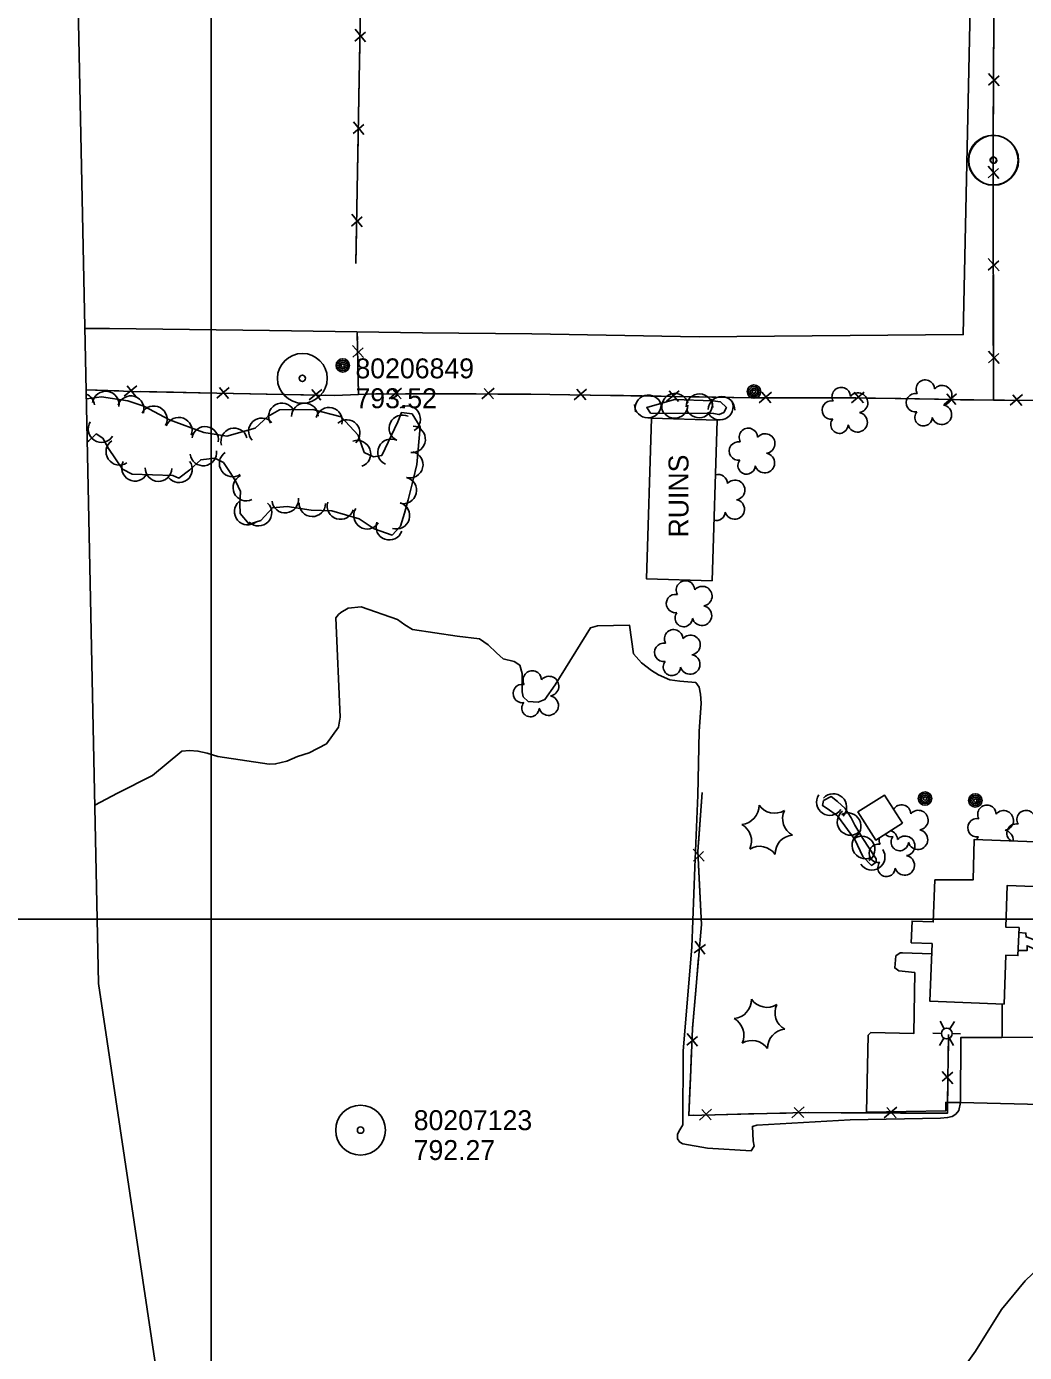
# Model space of a CAD drawing. Extents: x 591954 to 597000, y 198576 to 213500.
# Drawn here: x 593444.4 to 593745, y 209869.5 to 210268.9 of the extents above; entities that cross this region are included whole.
import ezdxf

# ---------------------------------------------------------------- set-up
doc = ezdxf.new("R2010")
doc.units = 0
for name, color, linetype in [('Level 10', 7, 'Continuous'), ('Level 12', 7, 'Continuous'), ('Level 14', 7, 'Continuous'), ('Level 15', 7, 'Continuous'), ('Level 17', 7, 'Continuous'), ('Level 18', 7, 'Continuous'), ('Level 4', 7, 'Continuous'), ('Level 6', 7, 'Continuous')]:
    doc.layers.add(name, color=color, linetype=linetype)

msp = doc.modelspace()

# ---------------------------------------------------------------- linework, layer by layer
at = {"layer": 'Level 10'}
for p, q in [((593500, 210000), (593500, 211500)), ((593500, 209500), (593500, 210500)), ((593000, 210000), (595000, 210000)), ((593000, 210000), (595000, 210000)), ((593000, 210000), (595000, 210000)), ((593500, 208500), (593500, 210000))]:
    msp.add_line(p, q, dxfattribs=at)
at = {"layer": 'Level 12'}
for points in [[(593632.68, 210150.93), (593631.14, 210102.56), (593650.91, 210101.93), (593652.45, 210150.3), (593632.68, 210150.93)], [(593708.22, 210028.9), (593702.83, 210037.39), (593694.82, 210032.31), (593700.2, 210023.82), (593708.22, 210028.9)], [(593717.98, 210011.88), (593717.5, 209999.21), (593711.14, 209999.45), (593710.9, 209992.93), (593717.16, 209992.69), (593716.5, 209975.3), (593738.86, 209974.46), (593739.42, 209989.21), (593743.03, 209989.08), (593743.35, 209997.49), (593739.33, 209997.64), (593739.81, 210010.21), (593747.8, 210009.9), (593748.3, 210023.33), (593729.87, 210024.02), (593729.56, 210011.9), (593717.98, 210011.88)]]:
    msp.add_lwpolyline(points, dxfattribs=at)
at = {"layer": 'Level 14'}
for p, q in [((593720.81, 209967.01), (593719.61, 209969.31)), ((593722.51, 209967), (593723.87, 209969.23)), ((593719.97, 209965.64), (593717.37, 209965.72)), ((593720.73, 209964.15), (593719.36, 209961.96)), ((593722.36, 209964.11), (593723.61, 209961.93)), ((593723.24, 209965.55), (593725.76, 209965.49))]:
    msp.add_line(p, q, dxfattribs=at)
for centre, radius in [((593539.66, 210166.78), 2.02), ((593539.65, 210166.79), 1.52), ((593539.66, 210166.75), 1.01), ((593539.66, 210166.76), 0.502), ((593663.52, 210158.91), 2.02), ((593663.51, 210158.92), 1.52), ((593663.52, 210158.88), 1.01), ((593663.52, 210158.89), 0.502), ((593715.03, 210036.35), 2.02), ((593715.03, 210036.36), 1.52), ((593730.18, 210035.78), 2.02), ((593715.03, 210036.32), 1.01), ((593715.04, 210036.33), 0.502), ((593730.18, 210035.79), 1.52), ((593730.18, 210035.75), 1.01), ((593730.19, 210035.76), 0.502), ((593721.6, 209965.58), 1.64)]:
    msp.add_circle(centre, radius, dxfattribs=at)
at = {"layer": 'Level 15'}
for p, q in [((593543.31, 210264.48), (593546.53, 210267.21)), ((593546.54, 210264.25), (593543.37, 210268.02)), ((593734.14, 210251.18), (593737.32, 210253.96)), ((593737.37, 210250.99), (593734.16, 210254.72)), ((593542.79, 210236.62), (593546.01, 210239.36)), ((593546.02, 210236.39), (593542.85, 210240.17)), ((593737.28, 210223.14), (593734.04, 210226.85)), ((593734.04, 210223.31), (593737.21, 210226.11)), ((593542.27, 210208.77), (593545.49, 210211.5)), ((593545.51, 210208.54), (593542.34, 210212.31)), ((593737.32, 210195.28), (593734.08, 210198.99)), ((593734.08, 210195.45), (593737.25, 210198.25)), ((593545.91, 210169.17), (593542.6, 210172.82)), ((593542.67, 210169.27), (593545.78, 210172.13)), ((593737.36, 210167.42), (593734.12, 210171.13)), ((593734.12, 210167.59), (593737.29, 210170.39)), ((593477.64, 210160.65), (593473.83, 210157.53)), ((593477.37, 210157.42), (593474.68, 210160.67)), ((593505.48, 210160.11), (593501.7, 210156.94)), ((593505.24, 210156.87), (593502.51, 210160.1)), ((593533.33, 210159.56), (593529.55, 210156.39)), ((593533.1, 210156.32), (593530.36, 210159.55)), ((593557.38, 210159.94), (593553.66, 210156.71)), ((593557.2, 210156.7), (593554.41, 210159.88)), ((593585.23, 210159.93), (593581.52, 210156.69)), ((593585.06, 210156.69), (593582.27, 210159.86)), ((593613.12, 210159.63), (593609.35, 210156.45)), ((593612.9, 210156.4), (593610.16, 210159.61)), ((593640.98, 210159.16), (593637.21, 210155.99)), ((593640.75, 210155.93), (593638.01, 210159.15)), ((593668.81, 210158.79), (593665.09, 210155.55)), ((593668.63, 210155.55), (593665.84, 210158.73)), ((593696.69, 210158.74), (593692.93, 210155.55)), ((593696.47, 210155.5), (593693.72, 210158.71)), ((593724.55, 210158.24), (593720.78, 210155.07)), ((593724.33, 210155), (593721.58, 210158.22)), ((593744.42, 210158), (593740.69, 210154.78)), ((593744.23, 210154.76), (593741.45, 210157.94)), ((593648.49, 210017.46), (593645.16, 210021.08)), ((593645.29, 210017.51), (593648.32, 210020.45)), ((593645.46, 209989.9), (593648.87, 209992.41)), ((593648.67, 209989.45), (593645.77, 209993.44)), ((593643.27, 209962.06), (593646.54, 209964.74)), ((593646.5, 209961.77), (593643.4, 209965.61)), ((593720.21, 209954.18), (593723.4, 209950.42)), ((593723.45, 209953.97), (593720.24, 209951.21)), ((593650.74, 209942.83), (593647.1, 209939.51)), ((593650.65, 209939.59), (593647.78, 209942.7)), ((593678.59, 209943.49), (593674.95, 209940.16)), ((593678.5, 209940.25), (593675.63, 209943.35)), ((593706.5, 209943.4), (593702.77, 209940.17)), ((593706.32, 209940.16), (593703.53, 209943.34))]:
    msp.add_line(p, q, dxfattribs=at)
for points in [[(593735.64, 210156.3), (593735.53, 210232.27), (593735.87, 210293.32), (593736.05, 210338.46), (593735.66, 210363.73), (593730.06, 210363.49), (593679.05, 210364.51), (593624.66, 210365.08)], [(593543.56, 210197.45), (593545.11, 210280.73), (593545.38, 210346.12)], [(593735.73, 210267.74), (593735.78, 210277.7)], [(593735.67, 210256.42), (593735.73, 210267.74)], [(593544.6, 210253.16), (593544.78, 210263.12)], [(593544.39, 210241.84), (593544.6, 210253.16)], [(593735.57, 210239.88), (593735.63, 210249.84)], [(593735.54, 210228.56), (593735.53, 210232.27), (593735.57, 210239.88)], [(593544.08, 210225.31), (593544.26, 210235.26)], [(593543.87, 210213.99), (593544.08, 210225.31)], [(593735.56, 210212.02), (593735.54, 210221.98)], [(593735.57, 210200.7), (593735.56, 210212.02)], [(593543.56, 210197.45), (593543.75, 210207.41)], [(593735.6, 210184.16), (593735.58, 210194.12)], [(593735.61, 210172.84), (593735.6, 210184.16)], [(593544.41, 210158.02), (593544.02, 210176.61)], [(593544.06, 210174.55), (593544.02, 210176.61)], [(593544.41, 210158.02), (593544.2, 210167.97)], [(593735.64, 210156.3), (593735.62, 210166.26)], [(593544.41, 210158.02), (593537.14, 210157.74), (593476.47, 210158.94), (593462.38, 210159.46)], [(593472.17, 210159.1), (593462.38, 210159.46)], [(593488.7, 210158.7), (593478.75, 210158.9)], [(593500.02, 210158.48), (593488.7, 210158.7)], [(593516.56, 210158.15), (593506.6, 210158.35)], [(593527.88, 210157.93), (593516.56, 210158.15)], [(593544.41, 210158.02), (593537.14, 210157.74), (593534.46, 210157.8)], [(593735.64, 210156.3), (593694.16, 210157.04), (593662.94, 210157.06), (593595.92, 210158.18), (593549.58, 210158.21), (593544.41, 210158.02)], [(593551.95, 210158.21), (593549.58, 210158.21), (593544.41, 210158.02)], [(593568.49, 210158.2), (593558.54, 210158.2)], [(593579.81, 210158.19), (593568.49, 210158.2)], [(593596.35, 210158.17), (593595.92, 210158.18), (593586.4, 210158.18)], [(593607.67, 210157.98), (593596.35, 210158.17)], [(593624.21, 210157.71), (593614.25, 210157.87)], [(593635.53, 210157.52), (593624.21, 210157.71)], [(593652.06, 210157.24), (593642.11, 210157.4)], [(593663.38, 210157.06), (593662.94, 210157.06), (593652.06, 210157.24)], [(593679.92, 210157.05), (593669.96, 210157.05)], [(593691.24, 210157.04), (593679.92, 210157.05)], [(593707.78, 210156.8), (593697.83, 210156.97)], [(593719.1, 210156.6), (593707.78, 210156.8)], [(593735.64, 210156.3), (593725.68, 210156.48)], [(593783.39, 210156.06), (593735.64, 210156.3)], [(593738.99, 210156.29), (593735.64, 210156.3)], [(593722.09, 209965.27), (593721.83, 209944.82), (593721.79, 209941.6), (593679.18, 209941.77), (593643.85, 209940.93), (593644.42, 209952.25), (593644.95, 209967.12), (593647.72, 209998.43), (593646.65, 210020.45), (593647.93, 210038.19)], [(593647.64, 210034.11), (593647.93, 210038.19)], [(593646.82, 210022.82), (593647.64, 210034.11)], [(593647.34, 210006.3), (593646.85, 210016.25)], [(593647.42, 209995.01), (593647.72, 209998.43), (593647.34, 210006.3)], [(593645.96, 209978.53), (593646.84, 209988.45)], [(593644.96, 209967.25), (593645.96, 209978.53)], [(593738.26, 209964.98), (593738.27, 209974.48)], [(593738.26, 209964.98), (593738.27, 209974.48)], [(593722.09, 209965.27), (593721.96, 209955.32)], [(593644.34, 209950.73), (593644.42, 209952.25), (593644.72, 209960.68)], [(593645.36, 209940.97), (593643.85, 209940.93), (593644.34, 209950.73)], [(593721.88, 209948.74), (593721.83, 209944.82), (593721.79, 209941.6), (593717.61, 209941.62)], [(593661.89, 209941.36), (593651.94, 209941.12)], [(593673.21, 209941.62), (593661.89, 209941.36)], [(593689.75, 209941.72), (593679.79, 209941.76)], [(593701.07, 209941.68), (593689.75, 209941.72)], [(593717.61, 209941.62), (593707.65, 209941.65)]]:
    msp.add_lwpolyline(points, dxfattribs=at)
at = {"layer": 'Level 17'}
for points in [[(593730.4, 210448.82), (593729.95, 210335.45), (593726.55, 210176.1), (593647.02, 210175.36), (593596.63, 210176.26), (593563.71, 210176.62), (593517.57, 210177.27), (593469.43, 210177.91), (593461.99, 210177.89)], [(593464.97, 210034.31), (593471.83, 210037.97), (593482.33, 210043.33), (593491.21, 210050.6), (593493.46, 210050.85), (593496.04, 210050.65), (593498.78, 210050.04), (593502, 210048.98), (593517.49, 210046.75), (593519.44, 210046.8), (593522.79, 210047.64), (593526.06, 210048.98), (593529.53, 210050.11), (593534.78, 210052.86), (593538.36, 210057.84), (593538.87, 210060.85), (593537.6, 210090.75), (593538.35, 210091.77), (593539.11, 210092.36), (593541.28, 210093.73), (593545.23, 210094.06), (593556.15, 210090.3), (593558.38, 210088.68), (593560.64, 210087.25), (593574.13, 210085.3), (593580.8, 210084.41), (593583.5, 210082.63), (593585.95, 210080.27), (593587.95, 210078.46), (593591.25, 210077.64), (593592.99, 210076.51), (593593.67, 210074.02), (593593.7, 210068.52), (593594.01, 210066.95), (593595.53, 210065.57), (593598.48, 210065.39), (593600.54, 210066.19), (593603.59, 210070.63), (593614.23, 210087.81), (593616.35, 210088.38), (593626.05, 210088.52), (593627.26, 210079.95), (593629.68, 210077.18), (593632.64, 210074.92), (593634.8, 210073.65), (593638.14, 210072.15), (593641.2, 210071.67), (593645.96, 210071.35), (593646.96, 210069.86), (593647.43, 210067.75), (593647.59, 210065.05), (593646.99, 210056.55), (593646.57, 210037.4), (593645.72, 210015.65), (593644.77, 209991.55), (593642.19, 209960.39), (593642.1, 209938.06), (593641.14, 209936.56), (593640.44, 209935.25), (593640.48, 209933.86), (593641.14, 209932.86)], [(593464.97, 210034.31), (593464.97, 210034.31)], [(593743.09, 209990.6), (593745.8, 209990.56), (593745.79, 209992.03), (593747.23, 209991.38), (593748.68, 209990.35), (593750.78, 209988.33), (593752.22, 209986.34), (593753.78, 209983.13), (593758.34, 209967.43), (593760.93, 209968.21), (593755.39, 209986.37), (593752.7, 209990), (593751.03, 209991.74), (593750.06, 209992.62), (593749.51, 209993.04), (593748.31, 209993.64), (593746.94, 209994.23), (593745.48, 209994.67), (593745.43, 209995.86), (593743.29, 209996)], [(593721.83, 209944.82), (593721.26, 209944.86), (593721.27, 209942.26), (593697.4, 209941.88), (593697.93, 209965.08), (593698.73, 209965.92), (593711.7, 209965.6), (593711.92, 209983.95), (593707.14, 209984.43), (593705.94, 209985.33), (593706.21, 209988.95), (593707.56, 209989.92), (593708.28, 209989.92), (593717.04, 209989.57)], [(593755.94, 209964.49), (593738.22, 209964.42), (593725.81, 209964.38), (593725.73, 209944.83), (593733.79, 209944.57), (593762.03, 209943.87)], [(593738.26, 209964.98), (593738.22, 209964.42)], [(593641.14, 209932.86), (593642.04, 209932.39), (593649.53, 209931.11), (593662.68, 209930.3), (593663.58, 209931.71), (593663.32, 209933.3), (593663.05, 209937.62), (593664.33, 209937.99), (593692.53, 209939.55), (593719.65, 209940.08), (593721.82, 209940.27), (593723.23, 209940.62), (593724.32, 209941.34), (593725.24, 209942.38), (593725.73, 209944.83)], [(593725.73, 209944.83), (593721.83, 209944.82)], [(593796.74, 209942.69), (593765.01, 209907.66), (593754.33, 209898.49), (593749.76, 209895.46), (593745.17, 209891.13), (593738.07, 209882.5), (593730.24, 209869.94), (593724.25, 209861.53)]]:
    msp.add_lwpolyline(points, dxfattribs=at)
at = {"layer": 'Level 18'}
for points in [[(593462.7, 210143.69), (593463.13, 210144.1), (593465.36, 210146.17), (593467.39, 210144.86), (593469.12, 210141.82), (593473.34, 210135.59), (593476.22, 210134.05), (593488.47, 210133.62), (593490.32, 210132.87), (593493.56, 210135.31), (593496.87, 210138.37), (593501.09, 210138.9), (593503.72, 210137.58), (593505.78, 210134.55), (593507.4, 210131.88), (593508.81, 210128.87), (593508.67, 210125.13), (593508.76, 210122.19), (593511.48, 210119.01), (593514.93, 210120.11), (593518.53, 210123.88), (593522.94, 210124.33), (593530.09, 210123.18), (593536.39, 210123.02), (593544.59, 210120.58), (593549.16, 210117.63), (593554.53, 210115.7), (593557.02, 210118.34), (593558.22, 210122.31), (593559.33, 210126.29), (593560.86, 210132.38), (593561.99, 210136.92), (593562.98, 210148.3), (593560.55, 210152.2), (593557.35, 210152.65), (593556.23, 210149.8), (593551.41, 210139.62), (593548.95, 210139.27), (593546.13, 210140.62), (593544.29, 210145.76), (593539.17, 210151.35), (593530.61, 210153.54), (593520.59, 210153.43), (593517.09, 210151.39), (593513.3, 210147.94), (593504.74, 210145.47), (593497.78, 210146.58), (593487.51, 210150.42), (593479.7, 210154.56), (593474.91, 210156.1), (593467.01, 210157.31), (593462.43, 210156.74)], [(593651.14, 210156.17), (593639.6, 210156.52), (593631.2, 210154.17), (593632.35, 210152.43), (593651.35, 210152.33), (593653, 210152.01), (593654.39, 210152.64), (593655.21, 210154.1), (593653.4, 210155.81), (593651.14, 210156.17)], [(593699.9, 210018.81), (593696.26, 210024.34), (593693.94, 210028.38), (593692.82, 210030.5), (593690.98, 210033.34), (593688.7, 210035.44), (593686.75, 210036.93), (593684.42, 210035.74), (593684.19, 210034.21), (593685.55, 210033.32), (593688.64, 210031.17), (593693.92, 210024.02), (593696.29, 210018.88), (593698.87, 210016.19), (593700.34, 210017.19), (593700.35, 210018.18), (593699.9, 210018.81)]]:
    msp.add_lwpolyline(points, dxfattribs=at)
for centre, radius, start, end in [((593715.13, 210159.66), 2.78, 1.3946, 209.1675), ((593689.79, 210157.4), 2.78, 1.3946, 209.1675), ((593694.83, 210155.55), 2.97, 278.4237, 139.6575), ((593712.13, 210155.59), 2.78, 78.0716, 279.0826), ((593720.17, 210157.81), 2.97, 278.4237, 139.6575), ((593686.79, 210153.33), 2.78, 78.0716, 279.0826), ((593720.06, 210151.95), 2.97, 196.0745, 79.0477), ((593689.25, 210148.93), 2.61, 140.7797, 358.7123), ((593694.72, 210149.69), 2.97, 196.0745, 79.0477), ((593714.59, 210151.19), 2.61, 140.7797, 358.7123), ((593661.83, 210145.12), 2.78, 1.3946, 209.1675), ((593666.87, 210143.26), 2.97, 278.4237, 139.6575), ((593658.83, 210141.04), 2.78, 78.0716, 279.0826), ((593661.29, 210136.65), 2.61, 140.7797, 358.7123), ((593666.76, 210137.41), 2.97, 196.0745, 79.0477), ((593652.76, 210131.15), 2.78, 1.3946, 107.4785), ((593657.8, 210129.29), 2.97, 278.4237, 139.6575), ((593657.69, 210123.44), 2.97, 196.0745, 79.0477), ((593652.22, 210122.67), 2.61, 253.7517, 358.7123), ((593642.89, 210099.16), 2.78, 1.3946, 209.1675), ((593639.89, 210095.08), 2.78, 78.0716, 279.0826), ((593647.93, 210097.3), 2.97, 278.4237, 139.6575), ((593647.82, 210091.45), 2.97, 196.0745, 79.0477), ((593642.35, 210090.68), 2.61, 140.7797, 358.7123), ((593639.33, 210084.47), 2.78, 1.3946, 209.1675), ((593636.33, 210080.39), 2.78, 78.0716, 279.0826), ((593644.38, 210082.61), 2.97, 278.4237, 139.6575), ((593638.8, 210075.99), 2.61, 140.7797, 358.7123), ((593644.26, 210076.76), 2.97, 196.0745, 79.0477), ((593596.73, 210072.06), 2.78, 1.3946, 209.1675), ((593593.73, 210067.98), 2.78, 78.0716, 279.0826), ((593601.77, 210070.2), 2.97, 278.4237, 139.6575), ((593601.66, 210064.35), 2.97, 196.0745, 79.0477), ((593596.19, 210063.58), 2.61, 140.7797, 358.7123), ((593659.32, 210034.26), 5.72, 275.2113, 0.9762), ((593669.72, 210037.66), 5.72, 215.2113, 300.9762), ((593707.96, 210031.7), 2.78, 1.3946, 149.8283), ((593733.67, 210031.61), 2.78, 1.3946, 209.1675), ((593677.86, 210030.35), 5.72, 155.2113, 240.9762), ((593713, 210029.84), 2.97, 278.4237, 139.6575), ((593730.67, 210027.54), 2.78, 78.0716, 279.0826), ((593738.71, 210029.75), 2.97, 278.4237, 139.6575), ((593745.47, 210030.01), 2.78, 1.3946, 209.1675), ((593657.06, 210023.56), 5.72, 335.2113, 60.9762), ((593703.97, 210023.95), 2.78, 1.3946, 75.9085), ((593712.89, 210023.99), 2.97, 196.0745, 79.0477), ((593738.6, 210023.9), 2.97, 353.8218, 79.0477), ((593742.47, 210025.93), 2.78, 78.0716, 236.8785), ((593665.21, 210016.25), 5.72, 35.2113, 120.9762), ((593675.61, 210019.65), 5.72, 95.2113, 180.9762), ((593700.97, 210019.87), 2.78, 78.0716, 279.0826), ((593703.97, 210023.95), 2.78, 168.8588, 209.1675), ((593704.96, 210027.62), 2.78, 226.1372, 279.0826), ((593707.42, 210023.22), 2.61, 140.7797, 358.7123), ((593709.02, 210022.09), 2.97, 278.4237, 139.6575), ((593733.13, 210023.14), 2.61, 140.7797, 160.8449), ((593708.9, 210016.23), 2.97, 196.0745, 79.0477), ((593703.43, 210015.47), 2.61, 140.7797, 358.7123), ((593657.03, 209975.79), 5.72, 275.2113, 0.9762), ((593667.43, 209979.19), 5.72, 215.2113, 300.9762), ((593675.57, 209971.88), 5.72, 155.2113, 240.9762), ((593654.77, 209965.09), 5.72, 335.2113, 60.9762), ((593673.31, 209961.18), 5.72, 95.2113, 180.9762), ((593662.91, 209957.78), 5.72, 35.2113, 120.9762)]:
    msp.add_arc(centre, radius, start, end, dxfattribs=at)
for centre, major_axis, ratio, start_param, end_param in [((593460.91, 210154.44), (3.92, 0.8), 0.999624, 6.20563, 7.27051), ((593468.27, 210155), (4, -0.04), 0.999639, 6.143142, 9.284467), ((593475.79, 210153.62), (3.99, -0.32), 0.999663, 6.051338, 9.192663), ((593631.7, 210153.89), (3.85, 1.08), 0.999903, 0.000134, 3.141459), ((593639.73, 210154.38), (3.85, 1.08), 0.999903, 0.000134, 3.141459), ((593647.08, 210154.2), (3.05, -2.59), 0.999784, 0.67453, 3.815855), ((593653.75, 210153.44), (3.05, -2.59), 0.999784, 0.67453, 3.815855), ((593482.75, 210150.57), (3.99, -0.29), 0.999684, 5.866547, 9.007873), ((593521.32, 210151.43), (3.46, 2.01), 0.999694, 0.000134, 3.141459), ((593528.24, 210151.42), (3.95, 0.62), 0.999619, 6.138203, 9.279528), ((593535.51, 210150.12), (3.99, 0.34), 0.999625, 5.946087, 9.087412), ((593559.06, 210150.62), (2.12, -3.39), 0.999922, 0.000134, 3.141459), ((593631.54, 210154.98), (-4, 0.02), 0.99987, 0.000134, 3.141459), ((593639.59, 210154.88), (-4, 0.02), 0.99987, 0.000134, 3.141459), ((593646.98, 210155.01), (-3.33, 2.22), 0.999732, 1.010892, 4.152217), ((593653.22, 210154.37), (-3.33, 2.22), 0.999732, 1.010892, 4.152217), ((593466.97, 210147.62), (-3.33, -2.22), 0.998523, 5.122648, 8.263973), ((593490.26, 210147.15), (3.94, -0.7), 0.999684, 6.100913, 9.242239), ((593515.3, 210146.93), (3.39, 2.13), 0.999756, 0.177422, 3.318748), ((593540.85, 210146.42), (3.99, 0.29), 0.999637, 5.382626, 8.523951), ((593557.63, 210147.86), (1.24, 3.8), 0.999903, 6.155188, 9.296513), ((593498.2, 210144.39), (4, 0), 0.999638, 6.124458, 9.265783), ((593506.96, 210143.93), (3.54, 1.87), 0.999624, 6.077218, 9.218544), ((593560.55, 210144.54), (-3.87, -1.01), 0.999903, 1.229402, 4.370727), ((593472.34, 210140.8), (-2.24, 3.31), 0.999911, 0.000134, 3.141459), ((593544.07, 210140.18), (4, 0.14), 0.999734, 5.020225, 8.16155), ((593554.2, 210140.63), (1.24, 3.8), 0.999903, 6.155188, 9.296513), ((593477.08, 210135.96), (-1.88, 3.53), 0.999619, 0.589011, 3.730336), ((593490.34, 210135.5), (-3.19, -2.41), 0.999731, 0.000134, 3.141459), ((593497.64, 210140.57), (-3.45, -2.03), 0.999557, 5.877455, 9.01878), ((593506.49, 210137.24), (0.78, 3.92), 0.999816, 0.793782, 3.935108), ((593559.83, 210136.91), (-3.89, -0.92), 0.999814, 1.09306, 4.234385), ((593484.15, 210135.86), (-4, 0.14), 0.999631, 0.000134, 3.141459), ((593510.59, 210130), (-1.69, 3.62), 0.999956, 0.000134, 3.141459), ((593557.89, 210129.15), (-3.86, -1.04), 0.999834, 1.062802, 4.204128), ((593511.03, 210122.76), (-0.26, 3.99), 0.999801, 0.642111, 3.783436), ((593522.33, 210126.37), (-3.96, 0.56), 0.999603, 0.242478, 3.383803), ((593538.95, 210124.44), (-3.6, -1.75), 0.999402, 5.540397, 8.681723), ((593514.27, 210122.46), (-3.25, -2.34), 0.999782, 0.185211, 3.326537), ((593530.5, 210125.27), (-3.25, -2.33), 0.999418, 5.635123, 8.776449), ((593546.97, 210121.53), (-2.25, 3.31), 0.999723, 0.400922, 3.542248), ((593555.8, 210121.54), (-3.17, -2.45), 0.999923, 0.618563, 3.759888), ((593553.68, 210118.23), (-2.94, 2.71), 0.999635, 0.400157, 3.541482), ((593687.41, 210033.79), (2.94, -2.71), 0.999871, 0.000134, 3.141459), ((593686.35, 210035.29), (-3.92, 0.8), 0.999861, 5.904589, 9.045914), ((593692.6, 210029.33), (-2.38, 3.22), 0.999869, 0.000134, 3.141459), ((593691.75, 210028.04), (0.9, -3.9), 0.999866, 0.256994, 3.398319), ((593697.05, 210022.23), (-2.43, 3.17), 0.999871, 6.061298, 9.202623), ((593695.95, 210021), (2.5, -3.12), 0.999869, 6.189762, 9.331087), ((593698.98, 210018.8), (-3.05, 2.58), 0.999983, 1.2972, 4.438525)]:
    msp.add_ellipse(centre, major_axis=major_axis, ratio=ratio, start_param=start_param, end_param=end_param, dxfattribs=at)
at = {"layer": 'Level 4'}
msp.add_lwpolyline([(593456.88, 210424.47), (593466.09, 209980.61), (593533.81, 209527.16)], dxfattribs=at)
at = {"layer": 'Level 6'}
for centre, radius in [((593735.59, 210228.64), 7.5), ((593735.59, 210228.64), 7.5), ((593735.71, 210228.56), 7.5), ((593735.71, 210228.56), 7.5), ((593735.59, 210228.64), 0.96), ((593735.59, 210228.64), 0.96), ((593735.71, 210228.56), 0.96), ((593735.71, 210228.56), 0.96), ((593527.49, 210162.91), 7.5), ((593527.49, 210162.91), 7.5), ((593527.49, 210162.91), 0.96), ((593527.49, 210162.91), 0.96), ((593545.02, 209936.49), 7.5), ((593545.02, 209936.49), 7.5), ((593545.02, 209936.49), 0.96), ((593545.02, 209936.49), 0.96)]:
    msp.add_circle(centre, radius, dxfattribs=at)

# ---------------------------------------------------------------- texts
at = {"layer": 'Level 12'}
msp.add_text('RUINS', height=6, rotation=90, dxfattribs=at).set_placement((593643.79, 210114.98))
at = {"layer": 'Level 6'}
for s, p in [('80206849', (593543.49, 210162.91)), ('80206849', (593543.49, 210162.91)), ('793.52', (593543.49, 210153.91)), ('793.52', (593543.49, 210153.91)), ('80207123', (593561.02, 209936.49)), ('80207123', (593561.02, 209936.49)), ('792.27', (593561.02, 209927.49)), ('792.27', (593561.02, 209927.49))]:
    msp.add_text(s, height=6, dxfattribs=at).set_placement(p)

doc.saveas('drawing.dxf')
